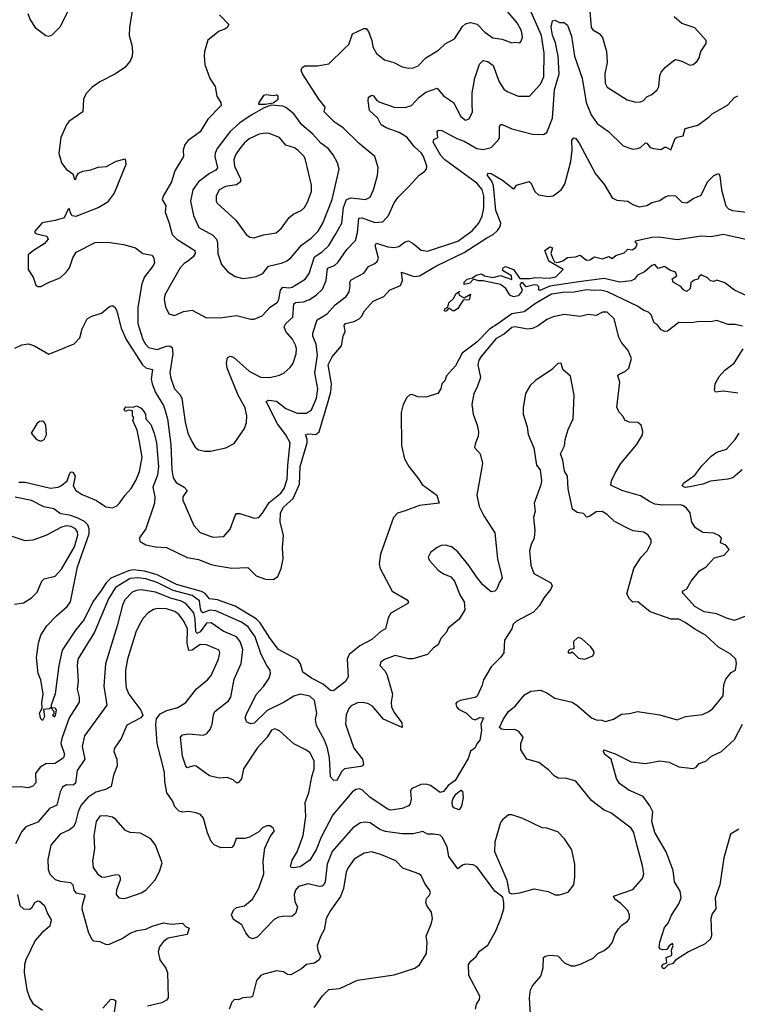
# Model space of a CAD drawing. Extents: x 2057697 to 2160550, y 827490 to 1016834.
# Tile 380 of 509: x 2075251 to 2079763, y 976105 to 982295. Entities that reach past the tile are written whole.
import ezdxf

# ---------------------------------------------------------------- set-up
doc = ezdxf.new("R2010")
doc.units = 0

msp = doc.modelspace()

# ---------------------------------------------------------------- linework, layer by layer
at = {"layer": '0CON20XD'}
for points in [[(2075960.6, 982365), (2075940.8, 982245), (2075940, 982195), (2075956.2, 982135), (2075960, 982095), (2075958.8, 982065), (2075945.7, 982034.3), (2075913.3, 981995), (2075853.3, 981955), (2075755, 981904.2), (2075705, 981868), (2075669.8, 981830.2), (2075651.5, 981795), (2075647.5, 981715), (2075560.8, 981655), (2075545.8, 981635), (2075510, 981555), (2075497.8, 981455), (2075514.4, 981395), (2075544, 981355), (2075585.6, 981325.6), (2075595, 981292), (2075605, 981290.8), (2075608.8, 981308.8), (2075620.7, 981329.3), (2075647.7, 981342.3), (2075699.5, 981350.5), (2075745, 981367.5), (2075797, 981373), (2075857.5, 981405), (2075915, 981420), (2075918.8, 981385), (2075845, 981203.8), (2075802, 981145), (2075748, 981115), (2075605, 981057.8), (2075581.4, 981061.4), (2075568.2, 981085), (2075565, 981107.5), (2075555, 981100), (2075531.1, 981048.9), (2075475, 981032.2), (2075392, 981018), (2075346.7, 980965), (2075346.7, 980955), (2075358.3, 980948.3), (2075422.5, 980935), (2075430, 980915), (2075406, 980885), (2075337.5, 980845), (2075305, 980816.7), (2075303.9, 980723.9), (2075335.9, 980675.9), (2075353.8, 980625), (2075365, 980616.7), (2075385, 980616.7), (2075435.8, 980644.2), (2075505, 980671.2), (2075545, 980710), (2075564.6, 980735.4), (2075585, 980798.8), (2075605.5, 980834.5), (2075725, 980894), (2075805, 980896), (2075905, 980881.2), (2075980.3, 980860.3), (2076025.4, 980825.4), (2076084.4, 980814.4), (2076095.7, 980795.7), (2076099.4, 980765), (2076089.4, 980745), (2076035, 980679.4), (2076018.8, 980635), (2075993.5, 980485), (2075994.7, 980385), (2076024.7, 980285), (2076041.5, 980255), (2076061.9, 980235), (2076115, 980221.8), (2076175, 980241.8), (2076195, 980243.6), (2076210.6, 980235), (2076214.7, 980195), (2076194.6, 980075), (2076200.7, 980040.7), (2076225, 979974.2), (2076258.3, 979938.3), (2076270.8, 979915), (2076291.8, 979765), (2076309.1, 979695), (2076333.1, 979643.1), (2076355, 979608), (2076375, 979590.8), (2076415, 979581.4), (2076451.7, 979581.7), (2076547.4, 979602.6), (2076600.3, 979629.7), (2076664.4, 979725), (2076676.4, 979763.6), (2076678.9, 979805), (2076669.6, 979855), (2076624.8, 979935), (2076555.5, 980105), (2076551.5, 980135), (2076558.1, 980171.9), (2076575, 980180), (2076595, 980173.1), (2076695, 980084.5), (2076765, 980047.7), (2076824.6, 980045.4), (2076885, 980061.1), (2076915, 980075.6), (2076951.7, 980108.3), (2076971.5, 980135), (2076989.5, 980195), (2076992.2, 980225), (2076987.3, 980245), (2076966.1, 980286.1), (2076924.6, 980335), (2076914, 980364), (2076923.6, 980385), (2076969.1, 980425), (2076975, 980509.4), (2076985, 980517.5), (2077035, 980521.8), (2077073.4, 980536.6), (2077115, 980562.1), (2077155, 980600.5), (2077178.6, 980655), (2077186.8, 980733.2), (2077229.6, 980750.4), (2077251.7, 980768.3), (2077308.9, 980851.1), (2077362.3, 980907.7), (2077375.7, 980955), (2077383.7, 981046.3), (2077405, 981048.8), (2077485, 981020.3), (2077535, 981024.6), (2077569.6, 981065), (2077605.8, 981144.2), (2077630.5, 981179.5), (2077695, 981244.2), (2077765, 981319.2), (2077795, 981338.8), (2077808, 981355), (2077810, 981375), (2077789.1, 981435), (2077775, 981457.5), (2077733.6, 981495), (2077685, 981555.8), (2077636, 981586), (2077555.6, 981615), (2077522.9, 981635), (2077503.1, 981675), (2077450.9, 981725), (2077441.9, 981785), (2077445, 981808.8), (2077465, 981821.2), (2077475, 981816.7), (2077497, 981787), (2077515.8, 981775.8), (2077605, 981745.3), (2077675, 981742.9), (2077715.5, 981755), (2077760, 981805), (2077805, 981839.6), (2077875, 981865.6), (2077915, 981815.8), (2077978.8, 981775), (2078025, 981686.2), (2078055, 981664.3), (2078077.9, 981672.1), (2078098, 981715), (2078096.7, 981765), (2078096.4, 981835), (2078113.4, 981926.6), (2078142.5, 982015), (2078165, 982038.8), (2078195, 982032.2), (2078227.9, 982007.9), (2078265.4, 981905), (2078295, 981858.9), (2078315, 981843.6), (2078385, 981814.4), (2078455.5, 981814.5), (2078525, 981889.2), (2078546.4, 981935), (2078548.9, 982085), (2078532, 982195), (2078443.6, 982395)], [(2076507.5, 982325), (2076566, 982265), (2076556, 982245), (2076540, 982235), (2076505, 982222.5), (2076434.3, 982165.7), (2076412.5, 982095), (2076410.8, 982065), (2076414.3, 982014.3), (2076445.8, 981925.8), (2076480, 981875), (2076490, 981815), (2076515.8, 981775), (2076518, 981755), (2076435, 981669.2), (2076385, 981589.2), (2076310, 981535), (2076290.3, 981509.7), (2076278.6, 981475), (2076281.4, 981435), (2076227.5, 981345), (2076205.4, 981275), (2076152.7, 981185), (2076146.9, 981165), (2076169.4, 981125), (2076166.5, 981085), (2076192.1, 981015), (2076209.1, 980945), (2076239.5, 980915), (2076353.3, 980845), (2076353.8, 980825), (2076342.1, 980805), (2076305.3, 980774.7), (2076285, 980762.5), (2076260, 980735), (2076162.9, 980565), (2076160, 980535), (2076168.8, 980488.8), (2076190, 980445), (2076225, 980436), (2076280.3, 980459.7), (2076335, 980469.2), (2076425, 980421.4), (2076525, 980421.9), (2076615, 980434.3), (2076705, 980412), (2076725, 980412.5), (2076775, 980433.1), (2076825, 980488.5), (2076871.4, 980518.6), (2076880.3, 980535), (2076891.1, 980595), (2076905, 980613.3), (2076945, 980608.6), (2076965, 980613.2), (2077046.2, 980663.8), (2077070.4, 980699.6), (2077105.2, 980804.8), (2077153.1, 980835), (2077194.1, 980875.9), (2077238.3, 980948.3), (2077277.3, 981015), (2077287.6, 981115), (2077305, 981163.6), (2077335, 981175.2), (2077425, 981165.5), (2077455, 981179.2), (2077476.4, 981225), (2077500, 981315), (2077505.9, 981365.9), (2077483.3, 981435), (2077385, 981515.8), (2077285.7, 981615), (2077231.1, 981651.1), (2077164.5, 981715), (2077170.8, 981745), (2077132.1, 981795), (2077028.6, 981955), (2077021.4, 981978.6), (2077026.2, 981995), (2077045, 982004.3), (2077124.1, 982005.9), (2077195, 982018), (2077294, 982115), (2077321.4, 982138.6), (2077343.5, 982206.5), (2077415, 982239.2), (2077429.7, 982239.7), (2077445, 982220), (2077464.5, 982165), (2077471.5, 982125), (2077495, 982083.1), (2077545, 982042.9), (2077603.3, 982025), (2077655, 981999.2), (2077695, 981990.6), (2077725, 981993.3), (2077756.2, 982005), (2077805, 982055.7), (2077885, 982104.4), (2077926.8, 982143.2), (2077984.5, 982175.5), (2078035, 982252.5), (2078055, 982268.5), (2078085, 982277.7), (2078126.8, 982266.8), (2078175, 982216.5), (2078225, 982181.5), (2078285, 982171.9), (2078345, 982150), (2078365, 982154.2), (2078395, 982150), (2078405, 982160), (2078411.4, 982185), (2078406.5, 982225), (2078377.8, 982275), (2078305, 982361.4)], [(2078834.5, 982374.5), (2078845, 982246.7), (2078855, 982231.2), (2078895, 982207.5), (2078915, 982184), (2078940, 982095), (2078945.5, 982025), (2078930, 981955), (2078932.5, 981895), (2078945, 981870.6), (2079070.2, 981790.2), (2079125, 981775.6), (2079155, 981778.9), (2079172.6, 981787.4), (2079195, 981810), (2079226.2, 981825), (2079258.8, 981855), (2079270, 981875), (2079276, 981945), (2079283.8, 981965), (2079308.8, 981995), (2079356.7, 982035), (2079375, 982043.8), (2079415, 982033.8), (2079465, 982008.8), (2079485, 982013.8), (2079511.2, 982035), (2079524, 982055), (2079534, 982095), (2079566, 982145), (2079566, 982165), (2079495, 982244.4), (2079415, 982270.9), (2079365, 982312.2)], [(2075302.9, 982335), (2075318, 982295), (2075348.8, 982245), (2075415.7, 982195.7), (2075435, 982192.5), (2075455, 982200), (2075505, 982250.6), (2075554.1, 982345)], [(2075220.3, 980229.7), (2075265, 980250.8), (2075307.7, 980257.7), (2075345, 980243.8), (2075435, 980193.1), (2075592.9, 980257.1), (2075630, 980295), (2075645, 980351.2), (2075675, 980414.2), (2075705, 980430.5), (2075765, 980449.4), (2075815, 980492), (2075835, 980497.5), (2075850.8, 980485), (2075862.8, 980462.8), (2075889.5, 980355), (2075920.3, 980285), (2076022.5, 980125), (2076045, 980107.2), (2076085.3, 980095.3), (2076077.6, 980035), (2076083.2, 980005), (2076105, 979951.5), (2076155, 979870), (2076164, 979844), (2076179.8, 979785), (2076200.9, 979625), (2076208.6, 979465), (2076216.5, 979415), (2076234.8, 979384.8), (2076286, 979355), (2076304, 979335), (2076276.2, 979295), (2076276, 979275), (2076346.9, 979115), (2076385, 979070.8), (2076465, 979042.5), (2076535, 979046.2), (2076575, 979092.5), (2076605, 979177.5), (2076615, 979190), (2076635, 979191.2), (2076725, 979161.4), (2076755, 979166.2), (2076778, 979192), (2076819.7, 979260.3), (2076892.2, 979317.8), (2076915, 979348.6), (2076933.6, 979406.4), (2076936.8, 979495), (2076952.5, 979635), (2076924.6, 979685), (2076873.1, 979755), (2076800.8, 979895), (2076816.7, 979903.3), (2076866.6, 979896.6), (2076925, 979851.3), (2076995, 979820.9), (2077055, 979821.8), (2077086.8, 979843.2), (2077117.1, 979915), (2077125.7, 979975), (2077107.4, 980075), (2077124.3, 980185), (2077116.1, 980255), (2077093.5, 980305), (2077093.3, 980325), (2077121.9, 980408.1), (2077185, 980446.2), (2077235, 980501.8), (2077304.7, 980555.3), (2077321.8, 980585), (2077328.8, 980621.2), (2077326.4, 980645), (2077335, 980660), (2077415, 980702.2), (2077445, 980743.3), (2077485, 980761.9), (2077497.8, 980775), (2077506.1, 980795), (2077486.4, 980875), (2077495, 980891.1), (2077565, 980866.4), (2077607.3, 980862.7), (2077635, 980868.8), (2077675, 980897.5), (2077695, 980904), (2077725, 980887.5), (2077775, 980846.7), (2077815, 980840.4), (2078005, 980903.6), (2078095, 980967.3), (2078138.5, 981015), (2078159.4, 981060.6), (2078168.3, 981111.7), (2078169.2, 981185), (2078158.5, 981228.5), (2078125, 981266.6), (2077925, 981414.4), (2077898.8, 981441.2), (2077851.1, 981525), (2077855, 981541.2), (2077880, 981555), (2077876.2, 981595), (2077885, 981600.8), (2077905, 981598.5), (2077998.8, 981548.8), (2078045, 981531), (2078125, 981484.4), (2078165, 981478.9), (2078215, 981491.4), (2078260.9, 981539.1), (2078267.5, 981555), (2078267.6, 981622.4), (2078275, 981636), (2078285, 981637.1), (2078345, 981609.6), (2078475, 981576.4), (2078545, 981573.3), (2078564.6, 981585.4), (2078601.4, 981675), (2078613.6, 981855), (2078642, 981955), (2078636.1, 982065), (2078619.2, 982149.2), (2078601.7, 982198.3), (2078592.7, 982247.3), (2078601.3, 982288.7), (2078615, 982291.4), (2078645, 982278), (2078675, 982276.7), (2078695, 982260), (2078721.4, 982191.4), (2078738.8, 982065), (2078787.7, 981927.7), (2078812.6, 981775), (2078845, 981696), (2078882, 981642), (2078952.4, 981592.4), (2079045, 981501.4), (2079105, 981481.9), (2079135, 981484.3), (2079155, 981491.2), (2079185, 981521.2), (2079195, 981518.8), (2079215, 981492.5), (2079235, 981486), (2079285, 981480), (2079305, 981494), (2079315, 981494), (2079345, 981476.7), (2079372.7, 981547.3), (2079384.2, 981555.8), (2079423.3, 981565), (2079435, 981610), (2079515, 981631.5), (2079585.4, 981684.6), (2079605, 981703.1), (2079701.7, 981758.3), (2079745, 981806), (2079765, 981815.8)], [(2076795, 981764), (2076845, 981772.5), (2076876, 981795), (2076876, 981815), (2076865, 981821.2), (2076845, 981816), (2076801.7, 981821.7), (2076785, 981818.1), (2076753.8, 981775), (2076752.5, 981765), (2076795, 981764)], [(2076655, 980668.5), (2076705, 980674.5), (2076738.8, 980681.2), (2076780.9, 980699.1), (2076815.3, 980744.7), (2076904.6, 980765.4), (2076930.9, 980779.1), (2076955, 980798.1), (2077022.9, 980877.1), (2077085, 980923.3), (2077128.2, 980965), (2077156.6, 981015), (2077215.4, 981165.4), (2077260.5, 981355), (2077249.2, 981395), (2077222.7, 981445), (2077190.5, 981485), (2077145, 981519.6), (2077095, 981574.4), (2077025, 981634.4), (2076975, 981702.9), (2076925, 981742.5), (2076905, 981750.8), (2076832.5, 981757.5), (2076789.3, 981740.7), (2076705.8, 981694.2), (2076635, 981646.2), (2076575, 981591.2), (2076493.3, 981485), (2076479.3, 981455), (2076477.3, 981435), (2076495, 981362.9), (2076485, 981350), (2076445, 981327.7), (2076374.5, 981275), (2076340.5, 981225), (2076326.2, 981155), (2076345, 981063.8), (2076377.8, 980987.8), (2076465, 980940), (2076488.2, 980915), (2076494.6, 980894.6), (2076496.7, 980825), (2076520.8, 980755), (2076560.6, 980710.6), (2076605, 980680), (2076655, 980668.5)], [(2075245, 979387.1), (2075285, 979387.5), (2075445, 979350.5), (2075494.2, 979355.8), (2075515, 979366.2), (2075549.2, 979395), (2075565.9, 979444.1), (2075575, 979453.3), (2075585, 979451.2), (2075600.8, 979425), (2075588, 979365), (2075603.8, 979335), (2075645, 979310), (2075735, 979271.4), (2075792.9, 979232.9), (2075834.1, 979225.9), (2075861.6, 979238.4), (2075879.4, 979255), (2075914.3, 979305), (2075953.1, 979346.9), (2075981.5, 979398.5), (2076004.6, 979455.4), (2076021.4, 979545), (2076005, 979640), (2075990.8, 979715), (2075962.5, 979775), (2075970, 979795), (2075960, 979805), (2075960, 979835), (2075935, 979840), (2075915, 979832.5), (2075907.5, 979845), (2075918.3, 979861.7), (2075965, 979860), (2075985, 979867.5), (2076015, 979852.5), (2076028.3, 979838.3), (2076043.3, 979815), (2076043.8, 979785), (2076075, 979750), (2076097.5, 979695), (2076112.1, 979635), (2076124.6, 979485), (2076118.1, 979431.9), (2076087.8, 979355), (2076100, 979295), (2076099.2, 979255), (2076045, 979093.1), (2076003.3, 979035), (2076008.4, 979015), (2076045, 978993), (2076105, 978980.2), (2076175, 978975.9), (2076305, 978914.8), (2076375, 978901.3), (2076455, 978869), (2076485, 978863.7), (2076585, 978847.1), (2076685, 978851.5), (2076737.8, 978797.8), (2076797, 978777), (2076845, 978776.5), (2076875.2, 978794.8), (2076895.2, 978844.8), (2076907.6, 978905), (2076903.9, 978975), (2076910.4, 979055), (2076888.4, 979135), (2076890.5, 979195), (2076910.6, 979229.4), (2076970.7, 979285), (2077011, 979375), (2077014.6, 979485.4), (2077059.3, 979635), (2077058.6, 979658.6), (2077047.5, 979685), (2077065, 979691.5), (2077112.8, 979687.2), (2077135, 979703.8), (2077191.7, 979895), (2077207, 979955), (2077212, 980005), (2077189.8, 980125), (2077215, 980174.5), (2077274.2, 980245), (2077285.6, 980305), (2077298.2, 980335), (2077291.8, 980375), (2077299.5, 980385), (2077355, 980397.9), (2077386, 980415), (2077400.7, 980429.3), (2077418.1, 980465), (2077474.2, 980525.8), (2077540, 980555), (2077576, 980594), (2077645, 980624.4), (2077658, 980655), (2077651.9, 980708.1), (2077731.5, 980681.5), (2077765, 980685.3), (2077872.3, 980747.7), (2078045, 980831.2), (2078187.4, 980922.6), (2078227.2, 980945), (2078255, 980970), (2078272.2, 980995), (2078277.1, 981015), (2078245.6, 981095), (2078230.6, 981250.6), (2078219.5, 981279.5), (2078192.3, 981315), (2078195, 981330), (2078215, 981328), (2078285.8, 981285.8), (2078355, 981232.5), (2078365, 981237.5), (2078374.3, 981255.7), (2078455, 981277.5), (2078465, 981270), (2078490.4, 981215), (2078512.5, 981195), (2078575, 981182.9), (2078605, 981188.2), (2078655, 981225.6), (2078679, 981261), (2078716.1, 981403.9), (2078724.2, 981475), (2078723, 981537), (2078735, 981552.5), (2078745, 981550), (2078769.1, 981519.1), (2078870.4, 981325), (2078927.4, 981257.4), (2078975, 981176), (2079005, 981160), (2079075, 981153.8), (2079105, 981134), (2079145, 981118.8), (2079195, 981126.2), (2079225, 981146.2), (2079275, 981159.2), (2079308.7, 981181.3), (2079335, 981190), (2079375, 981188), (2079415, 981148.8), (2079445, 981143.8), (2079485, 981170), (2079535, 981192), (2079575.5, 981275), (2079615, 981315.5), (2079645, 981328.1), (2079653.6, 981313.6), (2079662.5, 981225), (2079690.5, 981125), (2079708, 981105), (2079733.3, 981095), (2079875, 981079.1)], [(2076725, 980924.3), (2076785, 980941.9), (2076864.4, 980955.6), (2076897.1, 980985), (2076945, 981051.9), (2076975.5, 981074.5), (2077020, 981095), (2077041.4, 981115), (2077061.4, 981148.6), (2077085.5, 981215), (2077085.4, 981255.4), (2077049.1, 981415), (2077038.9, 981435), (2077003, 981473), (2076978.5, 981488.5), (2076925, 981505.4), (2076885, 981554.4), (2076819.8, 981579.8), (2076795, 981582.7), (2076756.7, 981575), (2076695, 981546.2), (2076665, 981521.5), (2076634.8, 981485.2), (2076607.7, 981445), (2076598.2, 981415), (2076602.7, 981375), (2076638.8, 981295), (2076639.6, 981275), (2076615, 981256.1), (2076545, 981245.5), (2076505, 981225.6), (2076486.9, 981185), (2076485.8, 981155), (2076492.1, 981142.1), (2076610, 981035), (2076675.8, 980945), (2076698.3, 980928.3), (2076725, 980924.3)], [(2079950.4, 980500.4), (2079744.4, 980595), (2079685, 980640), (2079635, 980656.7), (2079615, 980650), (2079595, 980653.3), (2079575, 980672.5), (2079535, 980690), (2079521.7, 980678.3), (2079516.4, 980663.6), (2079491.7, 980658.3), (2079470, 980640), (2079466.7, 980605), (2079445, 980586.7), (2079427.5, 980595), (2079407.5, 980617.5), (2079358.8, 980645), (2079354, 980666), (2079382.5, 980685), (2079375, 980707.5), (2079339.3, 980719.3), (2079305, 980743.3), (2079265, 980730), (2079245, 980756.2), (2079225, 980750), (2079179.2, 980710.8), (2079135, 980689.3), (2079115.7, 980664.3), (2079095, 980654), (2079025, 980645.4), (2078925, 980667), (2078766.6, 980646.6), (2078585, 980619.5), (2078521.7, 980591.7), (2078514, 980594), (2078514, 980615), (2078505, 980625.5), (2078485, 980627.5), (2078435.6, 980615.6), (2078415, 980640), (2078405, 980640), (2078396.2, 980625), (2078409.3, 980599.3), (2078406.9, 980583.1), (2078385, 980558), (2078355, 980552), (2078332.7, 980562.7), (2078306.9, 980605), (2078275, 980629.5), (2078165, 980652.5), (2078135, 980653.3), (2078105, 980663.8), (2078080.5, 980639.5), (2078045, 980630), (2078045.7, 980645), (2078065, 980663.5), (2078097, 980673), (2078120.7, 980689.3), (2078155, 980697.1), (2078174.4, 980684.4), (2078225, 980674.4), (2078275, 980687.5), (2078345, 980662.5), (2078343.3, 980685), (2078287.5, 980717.5), (2078291.2, 980735), (2078305, 980744), (2078356.7, 980725), (2078395, 980668.8), (2078457.5, 980667.5), (2078495, 980673.6), (2078580.3, 980670.3), (2078622.3, 980677.7), (2078667.5, 980725), (2078577.7, 980777.7), (2078553.3, 980845), (2078585, 980867.5), (2078601.7, 980861.7), (2078591.2, 980825), (2078603.1, 980793.1), (2078613.3, 980773.3), (2078635, 980768.8), (2078665, 980778.8), (2078695, 980799.2), (2078745, 980804), (2078775, 980813.8), (2078813.8, 980783.8), (2078835, 980786.2), (2078865, 980803.8), (2078915, 980791.2), (2078955, 980806.7), (2078976.4, 980793.6), (2078998.3, 980811.7), (2079051.2, 980828.8), (2079075, 980852.5), (2079101.7, 980848.3), (2079125, 980862.5), (2079132.5, 980885), (2079122.5, 980895), (2079122.5, 980905), (2079225, 980928.7), (2079269.6, 980929.6), (2079385, 980914), (2079535, 980935.5), (2079598.8, 980931.2), (2079673.4, 980946.6), (2079845, 980908.6)], [(2079795, 980368), (2079748.3, 980378.3), (2079705, 980379.2), (2079634.1, 980404.1), (2079595, 980395.7), (2079523.1, 980396.9), (2079475, 980389.2), (2079395, 980391.2), (2079324, 980336), (2079305, 980333.8), (2079285, 980346), (2079259.1, 980379.1), (2079239.5, 980389.5), (2079220.2, 980440.2), (2079205, 980457.1), (2079175, 980467.5), (2079135.8, 980495), (2078947.1, 980585), (2078905, 980595.6), (2078865, 980591.9), (2078815, 980596.6), (2078737.8, 980582.2), (2078665, 980580), (2078595, 980568.7), (2078495, 980510.6), (2078422.5, 980457.5), (2078345, 980446.8), (2078256.6, 980383.4), (2078205, 980349), (2078125, 980268.4), (2078032.1, 980197.9), (2077991.5, 980118.5), (2077935.6, 980055), (2077923.3, 980025), (2077904.4, 980005), (2077898.1, 979975), (2077880, 979945), (2077805, 979921.4), (2077755, 979924), (2077717.9, 979937.9), (2077705, 979937.1), (2077685, 979920.8), (2077661.2, 979875), (2077649.2, 979825), (2077651.7, 979618.3), (2077670, 979535), (2077697.1, 979485), (2077759.3, 979409.3), (2077782.3, 979372.3), (2077873.3, 979305), (2077887.5, 979255), (2077765, 979240.8), (2077675, 979206.5), (2077626.7, 979193.3), (2077601.5, 979165), (2077519.5, 978935), (2077511.2, 978875), (2077518.2, 978845), (2077592, 978702), (2077687.9, 978647.9), (2077696, 978635), (2077691.2, 978625), (2077585, 978562.9), (2077568.8, 978535), (2077551.4, 978465), (2077521.3, 978448.7), (2077465, 978399.2), (2077390.7, 978359.3), (2077322.7, 978305), (2077311.1, 978275), (2077315.6, 978164.4), (2077300, 978135), (2077235, 978082.9), (2077225, 978075.8), (2077205, 978077.5), (2077158.3, 978118.3), (2077086, 978155), (2077032.1, 978192.1), (2077017.5, 978245), (2077000, 978270), (2076879.1, 978335), (2076825.4, 978405), (2076762.6, 978502.6), (2076737.9, 978527.9), (2076605, 978607.2), (2076495, 978647.3), (2076445, 978653.2), (2076417.1, 978687.1), (2076395, 978700.5), (2076236.6, 978745), (2076115, 978804.1), (2076035, 978828.4), (2075965, 978836.8), (2075935, 978830.6), (2075825, 978783.5), (2075794.9, 978755.1), (2075764.6, 978705.4), (2075710.5, 978635), (2075655.8, 978524.2), (2075602, 978458), (2075518.8, 978331.2), (2075498.4, 978235), (2075475, 978057.5), (2075450, 977985), (2075450, 977970), (2075475, 977968.8), (2075481.2, 977955), (2075475, 977920), (2075465, 977910), (2075460, 977925), (2075467.5, 977932.5), (2075467.5, 977945), (2075445, 977970), (2075437, 977963), (2075401.7, 977958.3), (2075407.5, 977915), (2075395, 977890), (2075385, 977900), (2075376.7, 977935), (2075393, 977967), (2075391.2, 978001.2), (2075398.7, 978055), (2075383.9, 978143.9), (2075367.5, 978185), (2075357.8, 978285), (2075368.9, 978375), (2075385, 978426), (2075421.4, 978485), (2075483.6, 978546.4), (2075549.7, 978605), (2075570.3, 978635), (2075615, 978855.8), (2075688.3, 979061.7), (2075687.9, 979095), (2075679.2, 979119.2), (2075659.2, 979139.2), (2075612.3, 979162.3), (2075565, 979180), (2075507.9, 979187.9), (2075465, 979219.2), (2075402.4, 979232.4), (2075325, 979272.5), (2075224, 979294)], [(2077925, 980460), (2077921.2, 980465), (2077925, 980477.5), (2077942.5, 980487.5), (2077949.1, 980515), (2077978.3, 980541.7), (2077995, 980573.8), (2078017.5, 980587.5), (2078010, 980580), (2078015, 980562.5), (2078045, 980546.7), (2078085, 980570), (2078076.4, 980533.6), (2078038.8, 980531.2), (2078005, 980480), (2077985, 980464.2), (2077975, 980463.8), (2077948.3, 980481.7), (2077935.6, 980464.4), (2077925, 980460)], [(2079885, 978571.8), (2079745, 978517.6), (2079695, 978532.1), (2079635, 978560), (2079555, 978571.7), (2079496, 978605), (2079424, 978685), (2079416.7, 978695), (2079423.3, 978705), (2079445, 978716.2), (2079472.9, 978765), (2079525, 978830), (2079568, 978855), (2079617.7, 978912.3), (2079680.7, 978929.3), (2079712.5, 978965), (2079690.7, 978990.7), (2079657.5, 979005), (2079663.3, 979035), (2079650.5, 979050.5), (2079614.2, 979065.8), (2079545, 979070), (2079500.2, 979100.2), (2079476.9, 979135), (2079465.6, 979195), (2079443.1, 979225), (2079425, 979238.5), (2079405, 979244.5), (2079295, 979242.4), (2079245, 979249.7), (2079210, 979265), (2079155, 979300.9), (2079036.7, 979335), (2078968.6, 979368.6), (2078972.7, 979395), (2078995, 979444.2), (2079031.5, 979505), (2079128.1, 979621.9), (2079165.8, 979685), (2079168.8, 979705), (2079158.8, 979745), (2079137, 979763), (2079085, 979764.4), (2079058.8, 979775), (2079043, 979803), (2079021.2, 979825), (2079005.9, 979855.9), (2079024.4, 980015.6), (2079011.5, 980055), (2079017.1, 980065), (2079059.4, 980085), (2079081.4, 980105), (2079098, 980165), (2079076.2, 980215), (2079035.7, 980265), (2079018.3, 980298.3), (2078988.1, 980415), (2078945, 980457.1), (2078915.9, 980455.9), (2078875, 980435.7), (2078825, 980440.8), (2078775, 980429.4), (2078675, 980442.5), (2078605, 980426.9), (2078565, 980410), (2078510.7, 980369.3), (2078475, 980352.7), (2078445, 980350.4), (2078365, 980363.2), (2078345, 980360.4), (2078300, 980320), (2078245, 980288.2), (2078152.1, 980177.9), (2078137.7, 980155), (2078131.5, 980125), (2078147.9, 980045), (2078127.5, 979985), (2078105.6, 979945), (2078094.4, 979875), (2078101.4, 979815), (2078127.5, 979745), (2078136.1, 979703.9), (2078133.8, 979675), (2078115.9, 979634.1), (2078111.2, 979605), (2078146, 979565), (2078160, 979505), (2078125.6, 979305), (2078139.4, 979235), (2078169.2, 979175), (2078237.9, 979067.9), (2078255.4, 978905), (2078284, 978785), (2078265.8, 978755), (2078252, 978715), (2078237.6, 978702.4), (2078215, 978698.1), (2078162.4, 978742.4), (2078122.9, 978792.9), (2078075, 978864.3), (2078005, 978949.2), (2077965, 978981.9), (2077927.7, 978992.3), (2077901.7, 978988.3), (2077875, 978977.5), (2077834, 978945), (2077820, 978915), (2077826.7, 978895), (2077881.2, 978835), (2077915, 978812), (2077962.2, 978792.2), (2077984.3, 978765), (2078021.4, 978675), (2078046, 978635), (2078050, 978585), (2078013.9, 978526.1), (2077945, 978468.8), (2077934.4, 978445), (2077898.6, 978405), (2077882.5, 978365), (2077852.5, 978345), (2077815, 978303.8), (2077723, 978277), (2077695, 978277.1), (2077612.8, 978297.2), (2077545, 978272.9), (2077521.2, 978255), (2077516.2, 978235), (2077548.9, 978198.9), (2077562.6, 978172.6), (2077594.5, 978055.5), (2077586.7, 978005), (2077589.3, 977975), (2077605, 977940), (2077654, 977875), (2077656, 977844), (2077538.1, 977898.1), (2077469.8, 977979.8), (2077440, 977995), (2077405, 978001.5), (2077375, 977999.5), (2077335, 977981.9), (2077320, 977965), (2077304.7, 977925), (2077300, 977865), (2077352.8, 977715), (2077405.5, 977645), (2077412.5, 977615), (2077406, 977604), (2077395, 977600), (2077294.2, 977585), (2077274, 977566), (2077245, 977512), (2077225, 977512.9), (2077205.5, 977535.5), (2077198, 977655), (2077185.7, 977715), (2077167.1, 977765), (2077117.5, 977857.5), (2077110.2, 977895), (2077119.3, 977935), (2077104.6, 978015), (2077075, 978041.8), (2077015, 978053.8), (2076975, 978042.7), (2076914.4, 978005), (2076807.5, 977952.5), (2076725, 977872.7), (2076705, 977868.5), (2076678.7, 977878.7), (2076667.9, 977905), (2076674.7, 977925), (2076737.6, 978052.4), (2076785, 978101.9), (2076818.9, 978155), (2076828.1, 978185), (2076825.8, 978205), (2076805, 978233.8), (2076770, 978305), (2076732.7, 978415), (2076687.9, 978477.9), (2076645, 978507.5), (2076485, 978578.1), (2076445, 978583.3), (2076405, 978566), (2076395, 978572.2), (2076388.5, 978591.5), (2076380.8, 978640.8), (2076335, 978674.8), (2076215.9, 978705.9), (2076115, 978757.1), (2076045, 978779.7), (2075995, 978785.4), (2075945, 978782.5), (2075853.3, 978725), (2075810.4, 978655), (2075722.2, 978445), (2075617.5, 978275), (2075611.8, 978235), (2075619.5, 978135), (2075613.6, 978085), (2075626.2, 978036.2), (2075626.2, 978005), (2075563.3, 977905), (2075516.5, 977775), (2075510, 977745), (2075532.8, 977677.2), (2075526.7, 977655), (2075475, 977618.9), (2075415, 977616.4), (2075379.4, 977595), (2075351.5, 977555), (2075353.5, 977496.5), (2075335, 977475.7), (2075305, 977465.6), (2075255, 977472.2), (2075205, 977470.6)], [(2079765, 979946), (2079675, 979960), (2079625, 979954.2), (2079618.8, 979965), (2079622.5, 980005), (2079648.7, 980051.3), (2079685, 980091.2), (2079742.9, 980135), (2079798.9, 980225)], [(2078465, 976010), (2078455.7, 976145), (2078462, 976195), (2078475, 976220), (2078527.7, 976282.3), (2078541.4, 976335), (2078545, 976400), (2078555, 976407.5), (2078585, 976412.9), (2078635, 976408.6), (2078675.5, 976365.5), (2078715.7, 976345.7), (2078744.3, 976345.7), (2078780.3, 976359.7), (2078855.6, 976395), (2078885, 976424.5), (2078925, 976442.2), (2078959.2, 976470.8), (2078977.8, 976495), (2078995, 976546.7), (2079015, 976578.8), (2079037, 976603), (2079072.7, 976627.3), (2079084, 976645), (2079085.7, 976665), (2079075, 976693.8), (2079029.5, 976739.5), (2078992.5, 976765), (2078984, 976785), (2079105, 976827.5), (2079167.1, 976895), (2079174.6, 976925), (2079166.2, 976975), (2079126.4, 977125), (2079112.9, 977185), (2079095, 977213.1), (2078968.3, 977308.3), (2078925.4, 977325.4), (2078846.9, 977386.9), (2078747.3, 977507.3), (2078690, 977525), (2078637, 977527), (2078611.2, 977541.2), (2078575, 977578.8), (2078515.5, 977625.5), (2078440, 977645), (2078401.2, 977705), (2078401.2, 977745), (2078416.7, 977785), (2078389.3, 977819.3), (2078365, 977832.5), (2078305, 977830.8), (2078280, 977835), (2078267.5, 977845), (2078290.8, 977895), (2078324.6, 977945.4), (2078368.6, 977981.4), (2078425, 978050), (2078465, 978074), (2078525, 978078.9), (2078565, 978063.3), (2078615, 978030), (2078725, 978004.5), (2078754.2, 977985), (2078845.7, 977905), (2078875, 977893.3), (2078911.3, 977891.3), (2078935, 977882.1), (2078985, 977897.9), (2079035, 977928.5), (2079085, 977932.1), (2079135, 977945.6), (2079275, 977925.6), (2079385, 977893.1), (2079436.8, 977913.2), (2079543.4, 977926.6), (2079584.6, 977945.4), (2079609.2, 977965), (2079672.9, 978045), (2079678.1, 978115), (2079690.7, 978149.3), (2079725, 978190), (2079751.2, 978205), (2079757.9, 978247.9), (2079754.2, 978274.2), (2079718.8, 978308.8), (2079645, 978350), (2079563.8, 978425), (2079495, 978462.2), (2079435, 978505.7), (2079395, 978527.1), (2079345, 978525.8), (2079316.7, 978536.7), (2079215, 978571.9), (2079137.5, 978635), (2079105, 978634), (2079084.4, 978654.4), (2079068.6, 978685), (2079112.9, 978845), (2079158.1, 978915), (2079195.6, 978955), (2079222, 979005), (2079220.8, 979025), (2079202.5, 979055), (2079175, 979072.9), (2079107.7, 979082.3), (2079085, 979091.4), (2078991.2, 979141.2), (2078945, 979184.4), (2078912.4, 979202.4), (2078875, 979201.9), (2078835, 979173.1), (2078817.7, 979167.7), (2078795, 979190), (2078755, 979196), (2078727.3, 979217.3), (2078699.2, 979345), (2078696, 979425), (2078676.1, 979456.1), (2078666, 979525), (2078652, 979565), (2078676.2, 979615), (2078680, 979655), (2078699.3, 979719.3), (2078730, 979785), (2078737.1, 979935), (2078713.9, 980053.9), (2078666.7, 980095), (2078656.4, 980136.4), (2078635, 980133.3), (2078596.7, 980095), (2078495, 980026.2), (2078461.2, 979995), (2078432, 979945), (2078415.8, 979855), (2078416.9, 979815), (2078442.5, 979735), (2078447.7, 979687.7), (2078484.2, 979604.2), (2078500, 979495), (2078524.1, 979464.1), (2078531.4, 979395), (2078528.3, 979371.7), (2078485.8, 979255), (2078492, 979205), (2078482, 979165), (2078490, 979085), (2078485.6, 979035), (2078466.9, 978995), (2078457.1, 978955), (2078464.4, 978865)], [(2075385, 979644.3), (2075405.8, 979655), (2075420, 979685), (2075415.6, 979745.6), (2075405.6, 979765.6), (2075395, 979772), (2075375, 979768), (2075358.8, 979755), (2075323.3, 979695), (2075357.5, 979655), (2075385, 979644.3)], [(2079793.1, 979465), (2079735, 979415.6), (2079703.6, 979406.4), (2079595, 979394.4), (2079545, 979374.5), (2079465, 979357.5), (2079434, 979354), (2079416, 979365), (2079425, 979382), (2079495, 979431.2), (2079539.2, 979490.8), (2079598.9, 979551.1), (2079635, 979577.1), (2079695, 979595.6), (2079750, 979655), (2079773.8, 979695)], [(2075219.2, 978620.8), (2075275, 978628), (2075325, 978660), (2075362, 978695), (2075391.2, 978765), (2075405, 978780), (2075475, 978797.5), (2075515, 978841.2), (2075595, 978980), (2075617.7, 979055), (2075615.7, 979075.7), (2075601.3, 979095), (2075575, 979108.5), (2075545, 979112), (2075515, 979104.8), (2075415, 979051.8), (2075335, 979023.3), (2075285, 979019.4), (2075205, 979045.7)], [(2078464.4, 978865), (2078482.7, 978812.7), (2078591.4, 978755), (2078599.2, 978735), (2078590.8, 978715), (2078548.3, 978661.7), (2078518.9, 978611.1), (2078480.7, 978569.3), (2078375, 978514.2), (2078354.6, 978495.4), (2078344.3, 978465), (2078298.6, 978395), (2078295.4, 978314.6), (2078275, 978286), (2078215, 978226.7), (2078166.7, 978145), (2078158.8, 978111.2), (2078127.9, 978042.1), (2078115, 978034.2), (2078020, 978015), (2077997, 978003), (2077993.3, 977995), (2077996.7, 977975), (2078010.5, 977960.5), (2078060, 977935), (2078095, 977898.8), (2078115, 977894), (2078145, 977908.8), (2078166.7, 977905), (2078150, 977865), (2078153.9, 977826.1), (2078143.3, 977765), (2078125, 977742.5), (2078113.3, 977715), (2078085, 977696.2), (2078070.3, 977649.7), (2077988, 977512), (2077945, 977480), (2077915, 977442.7), (2077895, 977435.5), (2077835, 977480), (2077807.7, 977487.7), (2077772.7, 977487.3), (2077715, 977460), (2077709.2, 977445), (2077712.2, 977395), (2077705.6, 977365), (2077695, 977353.3), (2077655, 977335.5), (2077585, 977326.2), (2077565, 977331.8), (2077454.4, 977405), (2077405, 977453.6), (2077385, 977459.6), (2077365, 977454.5), (2077342, 977438), (2077220.8, 977295), (2077146.8, 977155), (2077114.7, 977075), (2077075, 977010.5), (2077015, 976970), (2076971.9, 976961.9), (2076957.5, 976965), (2076954.1, 976974.1), (2076965, 977011.2), (2076995.8, 977064.2), (2077033.4, 977165), (2077050, 977285), (2077046, 977374), (2077069.5, 977435), (2077087.7, 977535), (2077103.1, 977585), (2077103.6, 977635), (2077075, 977686.9), (2077046.9, 977706.9), (2076975, 977741.4), (2076884.6, 977824.6), (2076855, 977836.7), (2076835, 977827.5), (2076808.1, 977785), (2076745.3, 977714.7), (2076658.9, 977585), (2076645, 977523.3), (2076625, 977496.7), (2076615, 977496.7), (2076592.5, 977515), (2076555, 977530.8), (2076505, 977526.2), (2076445, 977541.8), (2076361.6, 977601.6), (2076345, 977603.8), (2076305, 977591.1), (2076295, 977601.4), (2076274.7, 977665), (2076261.5, 977785), (2076275, 977799.4), (2076315, 977804.6), (2076405, 977796.4), (2076425, 977805.6), (2076448.3, 977831.7), (2076462.2, 977865), (2076469.5, 977925), (2076477.8, 977945), (2076565, 978013.1), (2076578.9, 978035), (2076600.4, 978149.6), (2076643, 978247), (2076653.4, 978335), (2076638, 978385), (2076615.2, 978415.2), (2076531.5, 978451.5), (2076455, 978503.2), (2076425, 978500.2), (2076385, 978446.9), (2076365, 978436.4), (2076358.9, 978448.9), (2076355.5, 978525.5), (2076345.3, 978565.3), (2076296.7, 978625), (2076261.7, 978641.7), (2076205, 978656.2), (2076105, 978695.2), (2076015, 978710.7), (2075985, 978707.1), (2075958.9, 978695), (2075911.7, 978648.3), (2075896.8, 978613.2), (2075864.7, 978485.2), (2075791.8, 978245), (2075780.3, 978105), (2075800, 977985), (2075657.9, 977792.1), (2075644.7, 977725), (2075660, 977645), (2075612, 977575), (2075603.1, 977495), (2075587.8, 977482.2), (2075545, 977484), (2075520.9, 977469.1), (2075505, 977441.2), (2075484, 977356), (2075438.6, 977335), (2075365, 977250.6), (2075290, 977220), (2075265, 977191.2), (2075225, 977113.8)], [(2078116.7, 976075), (2078123.8, 976105), (2078142, 976135), (2078143.8, 976155), (2078075.8, 976285), (2078073.3, 976355), (2078086.7, 976375), (2078120.8, 976405), (2078141.5, 976438.5), (2078194.4, 976475.6), (2078245, 976566.7), (2078275.5, 976644.5), (2078294.3, 976705), (2078295.8, 976745.8), (2078288, 976778), (2078237.5, 976815), (2078125, 976969.2), (2078102, 976982), (2078055, 976985.5), (2078035, 976979.5), (2078005, 976956), (2077948.9, 977035), (2077938.8, 977095), (2077907.5, 977155), (2077895, 977167.5), (2077855, 977175.4), (2077815, 977174.4), (2077785, 977191.9), (2077725, 977177.3), (2077655, 977176.8), (2077550.9, 977190.9), (2077515, 977203.1), (2077455, 977246.5), (2077425, 977250.5), (2077393.7, 977246.3), (2077345, 977214.4), (2077216.8, 977065), (2077185.2, 976984.8), (2077171.9, 976875), (2077164.3, 976855.7), (2077152.6, 976847.4), (2077135, 976845.9), (2077065, 976862.9), (2077005, 976844.4), (2076985, 976822), (2076977.7, 976795), (2076980.7, 976750.7), (2076998.6, 976715), (2076985.8, 976675), (2076965, 976659.2), (2076905, 976657.3), (2076877.6, 976652.4), (2076851.5, 976638.5), (2076745, 976527.1), (2076715, 976516), (2076695, 976526), (2076673.4, 976553.4), (2076646.9, 976605), (2076595, 976637.5), (2076583.6, 976666.4), (2076595, 976697.5), (2076615, 976712.5), (2076665, 976723.8), (2076715, 976766), (2076755, 976834.2), (2076786.8, 976925), (2076782.5, 977005), (2076793.4, 977086.6), (2076825, 977160), (2076853.3, 977195), (2076845, 977212.5), (2076825, 977226.7), (2076805, 977227.5), (2076777.5, 977215), (2076755, 977190), (2076696.7, 977155), (2076667.3, 977147.3), (2076611.9, 977148.1), (2076596.7, 977105), (2076585, 977091.2), (2076515, 977088.8), (2076475, 977108), (2076455, 977128.8), (2076432.6, 977182.6), (2076406, 977275), (2076387.9, 977297.9), (2076358.6, 977308.6), (2076315, 977317.1), (2076275, 977312), (2076255, 977318), (2076226.8, 977346.8), (2076211.4, 977385), (2076177.3, 977435), (2076162.9, 977505), (2076161.1, 977565), (2076116.5, 977745), (2076107.1, 977865), (2076110.6, 977899.4), (2076135, 977930.8), (2076177.2, 977952.8), (2076245, 977971.1), (2076295, 978001.4), (2076362.1, 978087.9), (2076432.9, 978145), (2076455, 978171.4), (2076501.2, 978275), (2076510, 978315), (2076505, 978330.8), (2076425.4, 978365.4), (2076385, 978367.5), (2076335, 978331.5), (2076315, 978330), (2076303.7, 978375), (2076305.6, 978465), (2076283.7, 978513.7), (2076255, 978553.8), (2076226.9, 978575), (2076175, 978591.2), (2076115, 978593.1), (2076092.4, 978587.6), (2076058.1, 978565), (2076028.1, 978531.9), (2076001.7, 978488.3), (2075982, 978445), (2075929.7, 978275), (2075916.9, 978205), (2075916.3, 978146.3), (2075921.5, 978095), (2075937.5, 978055), (2076013.8, 977955), (2076026.4, 977923.6), (2076012.5, 977905), (2075925, 977860), (2075889.2, 977775), (2075848, 977715), (2075843.8, 977695), (2075862.5, 977645), (2075864.2, 977605), (2075842, 977545), (2075826, 977475), (2075790, 977455), (2075731, 977439), (2075679.5, 977405), (2075636.2, 977353.8), (2075618.2, 977315), (2075603, 977247), (2075589.2, 977220.8), (2075565, 977202.1), (2075506.6, 977173.4), (2075447.8, 977105), (2075428.2, 977015), (2075430.5, 976955), (2075441.9, 976921.9), (2075475, 976888.9), (2075505, 976878.5), (2075571.2, 976871.2), (2075585.7, 976855.7), (2075592.3, 976822.3), (2075604.3, 976805), (2075659.2, 976795), (2075661.8, 976785), (2075643.4, 976725), (2075642.9, 976705), (2075685, 976553.3), (2075705, 976513.3), (2075715, 976503.8), (2075755, 976498.8), (2075795, 976480.8), (2075815, 976482.9), (2075895, 976517.8), (2075945, 976551.5), (2075990.3, 976569.7), (2076045, 976577.3), (2076085, 976596.9), (2076155, 976616.9), (2076205, 976608.5), (2076275.8, 976615.8), (2076293.9, 976593.9), (2076316.1, 976583.9), (2076305, 976543.3), (2076185, 976519.6), (2076155, 976499.5), (2076130, 976465), (2076121.5, 976435), (2076131.4, 976385), (2076171.1, 976331.1), (2076180, 976305), (2076184.2, 976145.8), (2076175, 976130), (2076145, 976114.3), (2076055, 976092)], [(2078805, 978274), (2078853.9, 978296.1), (2078863.3, 978315), (2078860, 978325), (2078841.7, 978351.7), (2078785, 978402.5), (2078765, 978410), (2078755, 978407.5), (2078733.8, 978385), (2078735, 978340), (2078710, 978335), (2078700, 978325), (2078700, 978315), (2078716.4, 978313.6), (2078725, 978320), (2078765, 978281.2), (2078805, 978274)], [(2079772, 977205), (2079720, 977175), (2079677.5, 977025), (2079652.9, 976855), (2079622.5, 976775), (2079626.9, 976705), (2079605, 976672.5), (2079596.4, 976643.6), (2079601.2, 976535), (2079593.6, 976516.4), (2079560, 976485), (2079455.8, 976434.2), (2079375, 976382.5), (2079355, 976358.8), (2079327.5, 976352.5), (2079305, 976330), (2079295, 976330), (2079287.5, 976345), (2079292.5, 976355), (2079320, 976365), (2079315, 976400), (2079348.3, 976411.7), (2079351.7, 976418.3), (2079350, 976445), (2079360, 976475), (2079355, 976487.5), (2079335, 976472.5), (2079320.5, 976449.5), (2079295, 976446.2), (2079280.8, 976450.8), (2079272.3, 976462.3), (2079276.2, 976495), (2079305, 976587.5), (2079328.8, 976615), (2079348.8, 976665), (2079394.3, 976735.7), (2079410.8, 976775), (2079404, 976815), (2079368, 976875), (2079359.4, 976945), (2079315, 977064.2), (2079244.6, 977185.4), (2079225.4, 977255), (2079232.5, 977315), (2079212.4, 977352.4), (2079170.6, 977410.6), (2079080.9, 977450.9), (2079022.6, 977492.6), (2079004.2, 977525), (2078969.2, 977645), (2078930.8, 977675), (2078920.8, 977695), (2078923.3, 977705), (2078995, 977678.9), (2079095, 977629.5), (2079185, 977619.4), (2079275, 977636.4), (2079335, 977627.3), (2079395, 977597.5), (2079485, 977586.9), (2079503.7, 977596.3), (2079522.2, 977617.8), (2079565, 977632.5), (2079600, 977665), (2079662.5, 977695), (2079745, 977769.4), (2079794.4, 977865.6)], [(2078015, 977326.7), (2077980.3, 977340.3), (2077972.7, 977352.7), (2077971.2, 977375), (2077974.8, 977395), (2077994, 977426), (2078025, 977452), (2078035.6, 977445.6), (2078039.1, 977405), (2078029.7, 977350.3), (2078015, 977326.7)], [(2075905, 976769.4), (2075925, 976773.3), (2076015, 976804.5), (2076047.1, 976825), (2076105, 976888.8), (2076132.5, 976945), (2076147.5, 976995), (2076104.5, 977105), (2076075, 977145.6), (2076010.9, 977180.9), (2075945, 977184.4), (2075916.7, 977196.7), (2075856.3, 977266.3), (2075835, 977280.4), (2075795, 977290.5), (2075755, 977288.1), (2075732.1, 977255), (2075716.5, 977165), (2075721.4, 977085), (2075710, 977005), (2075713.1, 976965), (2075740.8, 976925), (2075766.2, 976906.2), (2075785, 976904.7), (2075855, 976921.5), (2075875, 976919.2), (2075883.1, 976905), (2075882.7, 976885), (2075859.4, 976825), (2075858.6, 976795), (2075875, 976774.2), (2075905, 976769.4)], [(2078645, 976793.3), (2078699.7, 976810.3), (2078734.2, 976855), (2078741.4, 976905), (2078741.2, 976985), (2078723.3, 977075), (2078675.6, 977145.6), (2078635, 977189.2), (2078565, 977211.1), (2078535, 977214.4), (2078415, 977272), (2078345, 977296.2), (2078325, 977296.7), (2078285.8, 977264.2), (2078275, 977247.5), (2078239.4, 977125), (2078235.5, 977065), (2078314.5, 976884.5), (2078327.5, 976805), (2078345, 976798.8), (2078395, 976805.7), (2078485, 976830), (2078574.1, 976814.1), (2078616.7, 976793.3), (2078645, 976793.3)], [(2077102.7, 976085), (2077155, 976158.1), (2077195, 976198.6), (2077265, 976204.4), (2077375, 976255.5), (2077605, 976290.8), (2077735, 976332), (2077765, 976353.8), (2077808.6, 976425), (2077813.1, 976495), (2077807, 976533), (2077840, 976615), (2077845.8, 976644.2), (2077840.8, 976685), (2077812, 976722), (2077804.4, 976745), (2077809.7, 976770.3), (2077825, 976788.8), (2077833.8, 976805), (2077828, 976825), (2077800.3, 976860.3), (2077775, 976913.8), (2077761.2, 976925), (2077659.7, 976959.7), (2077615, 977006.9), (2077525, 977044.4), (2077465, 977063.1), (2077416.2, 977055), (2077355, 977016.9), (2077315, 976960.8), (2077303.1, 976935), (2077286.7, 976833.3), (2077268.5, 976781.5), (2077205.3, 976694.7), (2077179.1, 976645), (2077165, 976573.8), (2077143.8, 976535), (2077122.3, 976475), (2077125.5, 976445), (2077142.5, 976405), (2077134.2, 976385), (2077105, 976363.5), (2077055, 976354), (2077023.2, 976326.8), (2076955, 976289.2), (2076935, 976291.2), (2076909.7, 976309.7), (2076865, 976314.3), (2076785.6, 976294.4), (2076768, 976285), (2076740, 976255), (2076715.7, 976154.3), (2076705, 976148.8), (2076655, 976146.2), (2076625, 976133.8), (2076602.5, 976135), (2076585, 976117.5), (2076567.5, 976075)], [(2075238.1, 976795), (2075252.9, 976725), (2075275, 976704.4), (2075315, 976702.9), (2075329.2, 976715), (2075346, 976745), (2075365, 976756), (2075375, 976754), (2075406.4, 976726.4), (2075425.8, 976675), (2075450, 976635), (2075440, 976595), (2075390, 976555), (2075348.9, 976505), (2075289.2, 976385), (2075280.6, 976355), (2075278.5, 976305), (2075296.8, 976195), (2075315, 976140.8), (2075335, 976108.9), (2075395, 976068.5)], [(2075775, 976081.2), (2075825, 976136.2), (2075844.1, 976134.1), (2075855.8, 976125.8), (2075835.6, 975985)]]:
    msp.add_lwpolyline(points, dxfattribs=at)

doc.saveas('drawing.dxf')
